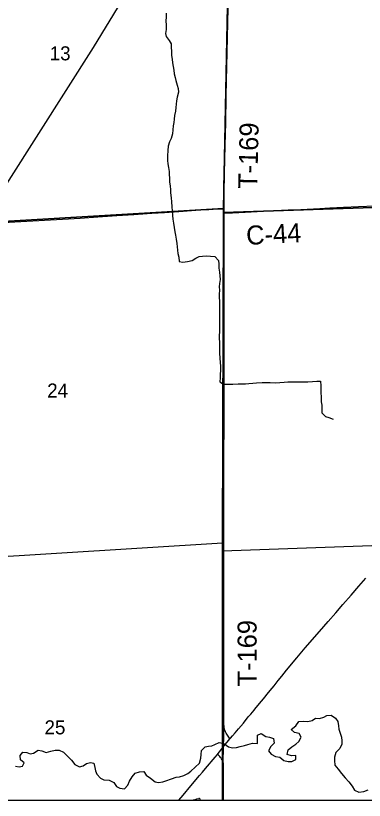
# Model space of a CAD drawing. Extents: x -8.5 to 18.7, y -20.3 to 7.
# Drawn here: x -2.162 to -0.081, y -20.262 to -15.571 of the extents above; entities that cross this region are included whole.
import ezdxf

# ---------------------------------------------------------------- set-up
doc = ezdxf.new("R2010")
doc.units = 0
for name, color, linetype in [('GM_X_Corporation', 7, 'Continuous'), ('GM_X_County_Road', 7, 'Continuous'), ('GM_X_County_Road_Text', 7, 'Continuous'), ('GM_X_Major_River', 7, 'Continuous'), ('GM_X_Minor_River', 7, 'Continuous'), ('GM_X_Rail_Line', 7, 'Continuous'), ('GM_X_Section', 7, 'Continuous'), ('GM_X_Section_Text', 7, 'Continuous'), ('GM_X_State_Route', 7, 'Continuous'), ('GM_X_Township_Road', 7, 'Continuous'), ('GM_X_Township_Road_Text', 7, 'Continuous'), ('GM_X_Unincorporated_Text', 7, 'Continuous'), ('SH_Cut_Line', 7, 'Continuous')]:
    doc.layers.add(name, color=color, linetype=linetype)

msp = doc.modelspace()

# ---------------------------------------------------------------- linework, layer by layer
at = {"layer": 'GM_X_Corporation'}
for points in [[(-8.4587, -20.262), (-0.9232, -20.262), (-0.9232, -20.2486), (-0.9232, -20.0863), (-0.923, -20.0541), (-0.9234, -20.0481), (-0.9238, -20.0417), (-0.9243, -20.0386), (-0.9247, -20.0363), (-0.9236, -19.9428), (-0.9201, -19.8191), (-0.9204, -19.8175), (-0.921, -19.8103), (-0.9213, -19.8044), (-0.9215, -19.7976), (-0.9218, -19.7409), (-0.9218, -19.6635), (-0.9218, -19.6178), (-0.9214, -19.5123), (-0.9217, -19.4216), (-0.9196, -16.7908), (-0.9194, -16.7501), (-0.9194, -16.7426), (-0.9193, -16.7341), (-0.9192, -16.7238), (-0.9194, -16.7081), (-0.9193, -16.6633), (-0.9185, -16.6012), (-0.9167, -16.5079), (-0.913, -16.3476), (-0.9102, -16.2084), (-0.9069, -16.0518), (-0.9051, -15.9598), (-0.9033, -15.874), (-0.9022, -15.7882), (-0.8959, -15.526)], [(-0.8959, -15.526), (-0.9022, -15.7882), (-0.9033, -15.874), (-0.9051, -15.9598), (-0.9069, -16.0518), (-0.9102, -16.2084), (-0.913, -16.3476), (-0.9167, -16.5079), (-0.9185, -16.6012), (-0.9193, -16.6633), (-0.9194, -16.7081), (-0.9192, -16.7238), (-0.9193, -16.7341), (-0.9194, -16.7426), (-0.9194, -16.7501), (-0.9196, -16.7908), (-0.9217, -19.4216), (-0.9214, -19.5123), (-0.9218, -19.6178), (-0.9218, -19.6635), (-0.9218, -19.7409), (-0.9215, -19.7976), (-0.9213, -19.8044), (-0.921, -19.8103), (-0.9204, -19.8175), (-0.9201, -19.8191), (-0.9236, -19.9428), (-0.9247, -20.0363), (-0.9243, -20.0386), (-0.9238, -20.0417), (-0.9234, -20.0481), (-0.923, -20.0541), (-0.9232, -20.0863), (-0.9232, -20.2486), (-0.9232, -20.262), (11.2623, -20.262)]]:
    msp.add_lwpolyline(points, dxfattribs=at)
at = {"layer": 'GM_X_County_Road'}
for points in [[(-0.9189, -16.7512), (-0.8687, -16.7484), (-0.7929, -16.7446), (-0.6837, -16.7394), (-0.6166, -16.736), (-0.5359, -16.7323), (-0.4601, -16.7286), (-0.3458, -16.7228), (-0.287, -16.7201), (-0.2055, -16.7163), (-0.116, -16.7121), (-0.0179, -16.7075), (0.0715, -16.7031), (0.1534, -16.6994), (0.2785, -16.696), (0.3466, -16.6941), (0.4206, -16.6919), (0.6304, -16.6865), (0.7656, -16.6828), (0.9699, -16.6773), (1.1066, -16.6748), (1.1685, -16.6738)], [(-2.2724, -16.8089), (-2.1309, -16.8011), (-1.8826, -16.787), (-1.7771, -16.7808), (-1.6716, -16.7737), (-1.6133, -16.7697), (-1.5575, -16.7659), (-1.4569, -16.7592), (-1.349, -16.7521), (-1.2733, -16.7469), (-1.1875, -16.7411), (-1.1126, -16.736), (-1.0603, -16.7323), (-1.0092, -16.7289), (-0.9822, -16.7274), (-0.9522, -16.7258), (-0.931, -16.7251), (-0.9188, -16.7249)], [(-0.9188, -16.7249), (-0.9189, -16.7352), (-0.9189, -16.7437), (-0.9189, -16.7512)]]:
    msp.add_lwpolyline(points, dxfattribs=at)
at = {"layer": 'GM_X_Major_River'}
msp.add_lwpolyline([(-1.1136, -20.262), (-1.0603, -20.262), (-1.0603, -20.2573)], dxfattribs=at)
for centre, major_axis, start_param, end_param in [((-1.2951, -19.722), (0.699, 0), 4.974978, 5.042369), ((-1.0676, -20.2568), (0.00734, 0), 6.197627, 7.989034)]:
    msp.add_ellipse(centre, major_axis=major_axis, ratio=0.8, start_param=start_param, end_param=end_param, dxfattribs=at)
at = {"layer": 'GM_X_Minor_River'}
for points in [[(-1.2629, -15.5556), (-1.2645, -15.5769), (-1.2662, -15.6042), (-1.2648, -15.6262), (-1.2642, -15.6535), (-1.2681, -15.6762), (-1.2645, -15.6952), (-1.2457, -15.7181), (-1.2344, -15.7394), (-1.2331, -15.7599), (-1.2324, -15.7819), (-1.2318, -15.8084), (-1.2289, -15.8304), (-1.2253, -15.8524), (-1.2224, -15.8744), (-1.2187, -15.8957), (-1.2158, -15.9192), (-1.2106, -15.9397), (-1.207, -15.9587), (-1.1981, -15.9868), (-1.1929, -16.0066), (-1.1907, -16.0286), (-1.1977, -16.0581), (-1.2031, -16.0801), (-1.2033, -16.1006), (-1.2056, -16.1203), (-1.2088, -16.1415), (-1.2135, -16.1673), (-1.2166, -16.1893), (-1.219, -16.209), (-1.2214, -16.2294), (-1.2238, -16.2522), (-1.2262, -16.2764), (-1.2347, -16.3052), (-1.2447, -16.3256), (-1.2516, -16.3506), (-1.2533, -16.3772), (-1.2557, -16.4082), (-1.2559, -16.4363), (-1.2538, -16.4568), (-1.2494, -16.4788), (-1.2465, -16.5031), (-1.2451, -16.5221), (-1.2444, -16.541), (-1.2446, -16.5653), (-1.2409, -16.5873), (-1.238, -16.6109), (-1.2374, -16.6306), (-1.2345, -16.6594), (-1.2316, -16.6845), (-1.2295, -16.7141), (-1.2289, -16.7368), (-1.2261, -16.7657), (-1.2232, -16.7869), (-1.2195, -16.812), (-1.2151, -16.8363), (-1.2115, -16.8628), (-1.2078, -16.8833), (-1.2042, -16.9061), (-1.1998, -16.9319), (-1.1976, -16.9517), (-1.1962, -16.9721), (-1.1941, -16.9919), (-1.1889, -17.0147), (-1.1868, -17.0412), (-1.1641, -17.0436), (-1.1361, -17.04), (-1.1081, -17.0341), (-1.0861, -17.0205), (-1.0671, -17.0108), (-1.0466, -17.0079), (-1.0202, -17.0073), (-0.9997, -17.0081), (-0.9725, -17.0106), (-0.9507, -17.0342), (-0.9493, -17.0554), (-0.9487, -17.0805), (-0.9451, -17.1048), (-0.9437, -17.1268)], [(-0.9437, -17.1268), (-0.9423, -17.148), (-0.9447, -17.1715), (-0.9471, -17.192), (-0.9457, -17.2125), (-0.9466, -17.2352), (-0.9467, -17.2549), (-0.9446, -17.2785), (-0.9447, -17.2974), (-0.9456, -17.324), (-0.945, -17.3513), (-0.9459, -17.3702), (-0.946, -17.3975), (-0.9446, -17.418), (-0.9455, -17.4377), (-0.9456, -17.462), (-0.9465, -17.4817), (-0.9466, -17.5007), (-0.946, -17.5227), (-0.9461, -17.5424), (-0.9455, -17.5629), (-0.9449, -17.5887), (-0.9428, -17.6175), (-0.9414, -17.6448), (-0.94, -17.6661), (-0.9402, -17.6896), (-0.9418, -17.7161), (-0.9419, -17.7351), (-0.9428, -17.7593), (-0.921, -17.7739), (-0.8968, -17.7732), (-0.865, -17.7742), (-0.8347, -17.7713), (-0.7901, -17.7716), (-0.7704, -17.7694), (-0.7469, -17.7673), (-0.725, -17.7651), (-0.6909, -17.7645), (-0.6659, -17.7632), (-0.6425, -17.7641), (-0.613, -17.765), (-0.5857, -17.7644), (-0.5585, -17.7615), (-0.538, -17.7601), (-0.51, -17.7595), (-0.4866, -17.7604), (-0.4631, -17.7598), (-0.4404, -17.7599), (-0.4177, -17.7593), (-0.3905, -17.7579), (-0.364, -17.7565), (-0.3413, -17.7567), (-0.3407, -17.7832), (-0.3408, -17.8037), (-0.3394, -17.8227), (-0.3388, -17.8515), (-0.3375, -17.8788), (-0.3346, -17.8985), (-0.3347, -17.9213), (-0.3333, -17.9456), (-0.313, -17.9669), (-0.2934, -17.9731), (-0.2662, -17.9831)], [(-1.2847, -20.1508), (-1.2657, -20.1449), (-1.2324, -20.1344), (-1.2051, -20.124), (-1.1846, -20.1211), (-1.1588, -20.1129), (-1.1346, -20.1024), (-1.1156, -20.0881), (-1.0912, -20.0647), (-1.0646, -20.0391), (-1.0561, -20.0103), (-1.0544, -19.9876), (-1.052, -19.9633), (-1.0314, -19.9414), (-1.0118, -19.9378), (-0.9921, -19.9371), (-0.9723, -19.9274), (-0.9465, -19.9154), (-0.9193, -19.9216), (-0.8922, -19.9422), (-0.8673, -19.9492), (-0.8446, -19.9463), (-0.8211, -19.9411), (-0.7953, -19.9352), (-0.7756, -19.9277), (-0.7476, -19.921), (-0.7188, -19.922), (-0.7179, -19.8947), (-0.7193, -19.8727), (-0.6958, -19.8622), (-0.6679, -19.8798), (-0.6475, -19.8844), (-0.6233, -19.8922), (-0.6182, -19.9195), (-0.638, -19.9399), (-0.6518, -19.9671), (-0.6375, -19.9861), (-0.6103, -19.9992), (-0.5846, -20.0039), (-0.5605, -20.0245), (-0.5348, -20.0307), (-0.5129, -20.0293), (-0.4886, -20.0188), (-0.4892, -19.9945), (-0.515, -19.9959), (-0.5414, -19.9882), (-0.5352, -19.9609), (-0.5131, -19.9428), (-0.4903, -19.9263), (-0.4713, -19.9112), (-0.4568, -19.884), (-0.4703, -19.8634), (-0.4967, -19.8565), (-0.5178, -19.8382), (-0.4889, -19.8163), (-0.4706, -19.7907), (-0.4434, -19.7893), (-0.4184, -19.7917), (-0.3926, -19.785), (-0.3729, -19.7707), (-0.3472, -19.7731), (-0.3229, -19.7642), (-0.3039, -19.7559), (-0.2782, -19.7523), (-0.2518, -19.7714), (-0.2391, -19.7904), (-0.2347, -19.8162), (-0.2318, -19.836), (-0.2236, -19.8656), (-0.2169, -19.8846), (-0.214, -19.9066), (-0.2149, -19.9263), (-0.2272, -19.952), (-0.2515, -19.9762), (-0.2585, -20.0042), (-0.2594, -20.0231), (-0.2573, -20.0512), (-0.237, -20.0756), (-0.216, -20.1015), (-0.1957, -20.1281), (-0.1724, -20.1525), (-0.1521, -20.1784), (-0.1394, -20.2005), (-0.113, -20.2135), (-0.0834, -20.2084), (-0.0569, -20.1987)], [(-2.1641, -20.0587), (-2.1422, -20.0611), (-2.1225, -20.0582), (-2.1125, -20.037), (-2.1344, -20.0209), (-2.1365, -19.9944), (-2.119, -19.9732), (-2.0963, -19.9757), (-2.0767, -19.9849), (-2.057, -19.9797), (-2.0289, -19.9616), (-2.0062, -19.9671), (-1.9805, -19.9755), (-1.9532, -19.9689), (-1.9259, -19.9622), (-1.9025, -19.9623), (-1.8768, -19.9739), (-1.8528, -19.999), (-1.8287, -20.0211), (-1.8084, -20.0478), (-1.7805, -20.0624), (-1.7593, -20.0557), (-1.7403, -20.0421), (-1.716, -20.0354), (-1.6964, -20.0408), (-1.689, -20.0659), (-1.6853, -20.0864), (-1.6786, -20.1054), (-1.6568, -20.1305), (-1.6357, -20.139), (-1.6039, -20.1407), (-1.576, -20.156), (-1.561, -20.1804), (-1.5414, -20.1903), (-1.5127, -20.1928), (-1.4921, -20.1717), (-1.4821, -20.1467), (-1.4676, -20.1225), (-1.4486, -20.1006), (-1.4228, -20.0924), (-1.3978, -20.0888), (-1.3836, -20.1116), (-1.3572, -20.1299), (-1.3301, -20.1506), (-1.3104, -20.156), (-1.2847, -20.1508)]]:
    msp.add_lwpolyline(points, dxfattribs=at)
at = {"layer": 'GM_X_Rail_Line'}
msp.add_lwpolyline([(-4.5197, -20.262), (-4.302, -19.9023), (-3.8337, -19.1615), (-3.3722, -18.402), (-3.0035, -17.8228), (-2.5461, -17.0881), (-2.3673, -16.8107), (-1.6987, -15.76), (-1.0634, -14.7163), (-0.8647, -14.409), (-0.5398, -13.878), (-0.1554, -13.2519), (0.2117, -12.6573), (0.7735, -11.7893), (0.878, -11.6305)], dxfattribs=at)
at = {"layer": 'GM_X_Section'}
for points in [[(-0.8797, -14.6721), (1.1578, -14.6567), (1.1642, -16.6782), (-0.9213, -16.7479), (-0.9212, -16.7237), (-0.8807, -14.7032)], [(-2.8839, -14.825), (-0.8807, -14.7032), (-0.9212, -16.7237), (-2.8804, -16.8389)], [(-0.9213, -16.7479), (1.1642, -16.6782), (1.1889, -18.696), (-0.9278, -18.7724), (-0.9282, -18.7246)], [(-0.9212, -16.7237), (-0.9213, -16.7479), (-0.9282, -18.7246), (-2.9125, -18.848), (-2.8804, -16.8389)]]:
    msp.add_lwpolyline(points, close=True, dxfattribs=at)
at = {"layer": 'GM_X_State_Route'}
for points in [[(-0.7733, -19.7639), (-0.7682, -19.7577), (-0.7592, -19.7465), (-0.7389, -19.7223), (-0.7342, -19.7166), (-0.7064, -19.6832), (-0.6947, -19.6688), (-0.6835, -19.6556), (-0.6523, -19.6169), (-0.6311, -19.591), (-0.6193, -19.5766), (-0.5951, -19.5466), (-0.574, -19.5205), (-0.5443, -19.4838), (-0.4837, -19.4097), (-0.4334, -19.3498), (-0.3488, -19.252), (-0.2965, -19.1921), (-0.2511, -19.141), (-0.2088, -19.0921), (-0.1594, -19.0345), (-0.1139, -18.9818), (-0.0714, -18.9331)], [(-0.8828, -19.8944), (-0.8791, -19.89), (-0.8675, -19.877), (-0.8512, -19.8582), (-0.8315, -19.8354), (-0.8025, -19.8001), (-0.7733, -19.7639)], [(-0.9232, -19.9439), (-0.913, -19.9309), (-0.8993, -19.9144), (-0.8828, -19.8944)], [(-0.9572, -19.9872), (-0.9528, -19.9819), (-0.9232, -19.9439)], [(-1.1879, -20.262), (-1.1615, -20.2304), (-1.116, -20.176), (-1.0648, -20.1135), (-1.0477, -20.0939), (-1.0281, -20.0713), (-0.9711, -20.0039), (-0.9572, -19.9872)]]:
    msp.add_lwpolyline(points, dxfattribs=at)
at = {"layer": 'GM_X_Township_Road'}
for points in [[(-0.9188, -16.7249), (-0.919, -16.7092), (-0.9189, -16.6644), (-0.9181, -16.6023), (-0.9163, -16.509), (-0.9126, -16.3487), (-0.9098, -16.2095), (-0.9065, -16.0529), (-0.9046, -15.9609), (-0.9028, -15.8751), (-0.9017, -15.7893), (-0.8955, -15.5271), (-0.8935, -15.4291), (-0.8884, -15.1778), (-0.8867, -15.1116), (-0.8851, -15.0462), (-0.8827, -14.9231), (-0.8787, -14.7416), (-0.8781, -14.703)], [(-0.9189, -16.7512), (-0.9189, -16.7437), (-0.9189, -16.7352), (-0.9188, -16.7249)], [(-0.9196, -19.8202), (-0.9199, -19.8186), (-0.9206, -19.8114), (-0.9209, -19.8055), (-0.9211, -19.7987), (-0.9213, -19.742), (-0.9213, -19.6646), (-0.9214, -19.6189), (-0.9209, -19.5134), (-0.9212, -19.4227), (-0.9218, -19.3021), (-0.9234, -19.0957), (-0.9241, -18.9166), (-0.9231, -18.7177), (-0.9225, -18.5685), (-0.9224, -18.3882), (-0.9223, -18.2952), (-0.9222, -18.1918), (-0.9223, -18.1148), (-0.9224, -18.0327), (-0.9221, -17.8487), (-0.9215, -17.687), (-0.9216, -17.5702), (-0.9214, -17.4533), (-0.9206, -17.3028), (-0.9205, -17.2382), (-0.9204, -17.1972), (-0.9202, -17.007), (-0.9197, -16.8665), (-0.9192, -16.7919), (-0.9189, -16.7512)], [(-0.8828, -19.8944), (-0.8897, -19.8843), (-0.8983, -19.8718), (-0.9015, -19.8667), (-0.9056, -19.8596), (-0.9097, -19.8523), (-0.9125, -19.8469), (-0.9148, -19.8412), (-0.9165, -19.8361), (-0.9179, -19.8298), (-0.9189, -19.8242), (-0.9196, -19.8202)], [(-0.9232, -19.9439), (-0.913, -19.9309), (-0.8993, -19.9144), (-0.8828, -19.8944)], [(-0.9572, -19.9872), (-0.9528, -19.9819), (-0.9232, -19.9439)], [(-0.9243, -20.0374), (-0.9249, -20.0343), (-0.9262, -20.0295), (-0.9278, -20.0242), (-0.9299, -20.0191), (-0.9325, -20.0148), (-0.9357, -20.0101), (-0.9391, -20.0058), (-0.944, -20.0005), (-0.9521, -19.9923), (-0.9572, -19.9872)], [(-0.9227, -20.262), (-0.9227, -20.2497), (-0.9227, -20.0874), (-0.9226, -20.0552), (-0.923, -20.0492), (-0.9234, -20.0428), (-0.9238, -20.0397), (-0.9243, -20.0374)]]:
    msp.add_lwpolyline(points, dxfattribs=at)
at = {"layer": 'GM_X_Unincorporated_Text'}
for points in [[(-0.9268, -20.262), (1.2233, -20.262), (1.1889, -18.696), (-0.9278, -18.7724)], [(-2.9298, -20.262), (-0.9268, -20.262), (-0.9278, -18.7724), (-0.9282, -18.7246), (-2.9125, -18.848)]]:
    msp.add_lwpolyline(points, close=True, dxfattribs=at)
at = {"layer": 'SH_Cut_Line'}
msp.add_lwpolyline([(-8.4587, -10.6981), (-8.4587, -20.262), (18.7413, -20.262), (18.7413, -10.9039)], dxfattribs=at)

# ---------------------------------------------------------------- texts
at = {"layer": 'GM_X_County_Road_Text'}
msp.add_text('C-44', height=0.11364, rotation=3.0695, dxfattribs=at).set_placement((-0.7832, -16.9416))
at = {"layer": 'GM_X_Section_Text'}
for s, p in [('13', (-1.9593, -15.8376)), ('24', (-1.9743, -17.8536)), ('25', (-1.9902, -19.8676))]:
    msp.add_text(s, height=0.08371, rotation=0, dxfattribs=at).set_placement(p)
at = {"layer": 'GM_X_Township_Road_Text'}
for rotation, p in [(88.5957, (-0.7205, -16.6075)), (90, (-0.7238, -19.581))]:
    msp.add_text('T-169', height=0.11364, rotation=rotation, dxfattribs=at).set_placement(p)

doc.saveas('drawing.dxf')
